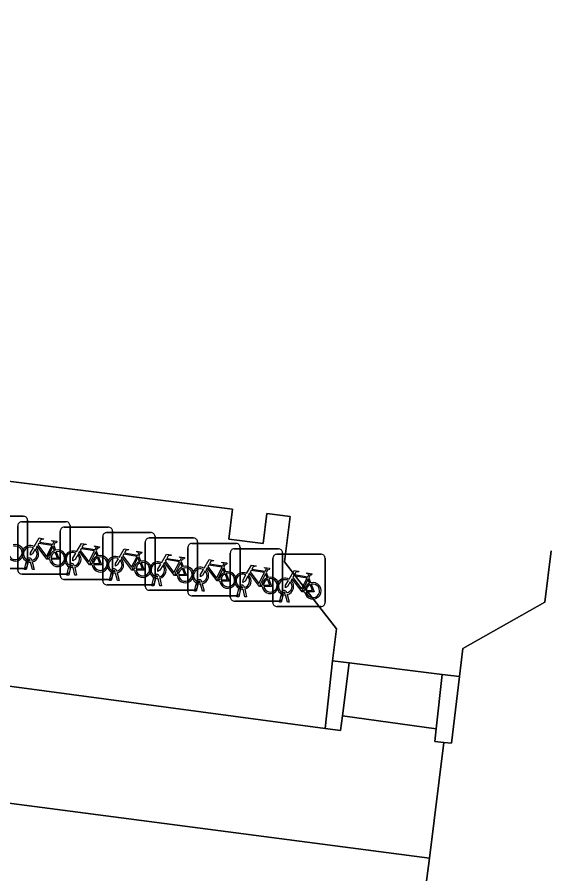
# Model space of a CAD drawing. Extents: x 161692 to 162379, y 380760 to 381678.
# Drawn here: x 162093.89 to 162104.06, y 381270.12 to 381286.5 of the extents above; entities that cross this region are included whole.
import ezdxf

# ---------------------------------------------------------------- set-up
doc = ezdxf.new("R2010")
doc.units = 0
for name, color, linetype in [('IMGEO_Erf', 7, 'Continuous'), ('IMGEO_Fietsenrek', 7, 'Continuous'), ('IMGEO_Groenvoorziening', 7, 'Continuous'), ('IMGEO_Pand', 7, 'Continuous'), ('IMGEO_Parkeervlak_open', 7, 'Continuous'), ('IMGEO_Voetpad_open', 7, 'Continuous')]:
    doc.layers.add(name, color=color, linetype=linetype)

msp = doc.modelspace()

# ---------------------------------------------------------------- linework, layer by layer
at = {"layer": 'IMGEO_Erf'}
for points in [[(162083.104, 381276.531), (162082.934, 381275.15), (162099.781, 381272.896), (162099.923, 381274.191), (162099.999, 381274.802), (162099.278, 381275.728), (162099.001, 381276.083), (162099.109, 381276.951), (162098.663, 381277.007), (162098.592, 381276.433), (162097.937, 381276.514), (162098.009, 381277.091), (162092.074, 381277.829), (162092.011, 381277.324), (162091.414, 381277.398), (162091.479, 381277.926), (162085.598, 381278.658), (162085.453, 381277.49), (162085.3, 381276.258)], [(162100.073, 381272.858), (162100.109, 381273.137), (162100.239, 381274.152), (162099.923, 381274.191), (162099.781, 381272.896)], [(162101.904, 381272.89), (162102.021, 381273.93), (162100.239, 381274.152), (162100.109, 381273.137)], [(162101.877, 381272.649), (162102.048, 381272.629), (162102.196, 381272.612), (162102.348, 381273.889), (162102.021, 381273.93), (162101.904, 381272.89)]]:
    msp.add_lwpolyline(points, close=True, dxfattribs=at)
at = {"layer": 'IMGEO_Fietsenrek'}
for p, q in [((162093.16, 381276.954), (162094.001, 381276.954)), ((162094.001, 381276.954), (162093.16, 381276.954)), ((162093.974, 381276.85), (162094.815, 381276.85)), ((162094.815, 381276.85), (162093.974, 381276.85)), ((162094.085, 381276.879), (162094.085, 381276.038)), ((162094.085, 381276.038), (162094.085, 381276.879)), ((162093.899, 381275.925), (162093.899, 381276.766)), ((162093.899, 381276.766), (162093.899, 381275.925)), ((162094.712, 381275.821), (162094.712, 381276.662)), ((162094.712, 381276.662), (162094.712, 381275.821)), ((162094.787, 381276.746), (162095.628, 381276.746)), ((162095.628, 381276.746), (162094.787, 381276.746)), ((162094.899, 381276.775), (162094.899, 381275.934)), ((162094.899, 381275.934), (162094.899, 381276.775)), ((162095.712, 381276.671), (162095.712, 381275.83)), ((162095.712, 381275.83), (162095.712, 381276.671)), ((162095.525, 381275.718), (162095.525, 381276.559)), ((162095.525, 381276.559), (162095.525, 381275.718)), ((162095.6, 381276.643), (162096.441, 381276.643)), ((162096.441, 381276.643), (162095.6, 381276.643)), ((162096.413, 381276.539), (162097.254, 381276.539)), ((162097.254, 381276.539), (162096.413, 381276.539)), ((162096.525, 381276.568), (162096.525, 381275.727)), ((162096.525, 381275.727), (162096.525, 381276.568)), ((162094.586, 381276.399), (162094.622, 381276.304)), ((162096.338, 381275.614), (162096.338, 381276.455)), ((162096.338, 381276.455), (162096.338, 381275.614)), ((162097.152, 381275.51), (162097.152, 381276.351)), ((162097.152, 381276.351), (162097.152, 381275.51)), ((162097.227, 381276.435), (162098.068, 381276.435)), ((162098.068, 381276.435), (162097.227, 381276.435)), ((162097.338, 381276.464), (162097.338, 381275.623)), ((162097.338, 381275.623), (162097.338, 381276.464)), ((162098.04, 381276.332), (162098.881, 381276.332)), ((162098.881, 381276.332), (162098.04, 381276.332)), ((162098.152, 381276.36), (162098.152, 381275.519)), ((162098.152, 381275.519), (162098.152, 381276.36)), ((162095.399, 381276.295), (162095.435, 381276.2)), ((162096.212, 381276.192), (162096.248, 381276.097)), ((162097.965, 381275.407), (162097.965, 381276.248)), ((162097.965, 381276.248), (162097.965, 381275.407)), ((162098.853, 381276.228), (162099.694, 381276.228)), ((162099.694, 381276.228), (162098.853, 381276.228)), ((162098.965, 381276.257), (162098.965, 381275.416)), ((162098.965, 381275.416), (162098.965, 381276.257)), ((162094.026, 381275.934), (162094.065, 381276.094)), ((162094.095, 381276.082), (162094.06, 381275.934)), ((162094.137, 381276.106), (162094.136, 381276.11)), ((162094.178, 381275.934), (162094.144, 381276.076)), ((162094.168, 381276.117), (162094.169, 381276.11)), ((162094.176, 381276.08), (162094.211, 381275.934)), ((162094.95, 381276.002), (162094.949, 381276.006)), ((162094.981, 381276.013), (162094.982, 381276.006)), ((162097.025, 381276.088), (162097.061, 381275.993)), ((162098.778, 381275.303), (162098.778, 381276.144)), ((162098.778, 381276.144), (162098.778, 381275.303)), ((162099.778, 381276.153), (162099.778, 381275.312)), ((162099.778, 381275.312), (162099.778, 381276.153)), ((162094.01, 381275.954), (162093.169, 381275.954)), ((162093.169, 381275.954), (162094.01, 381275.954)), ((162094.824, 381275.85), (162093.983, 381275.85)), ((162093.983, 381275.85), (162094.824, 381275.85)), ((162094.06, 381275.934), (162094.026, 381275.934)), ((162094.211, 381275.934), (162094.178, 381275.934)), ((162094.839, 381275.83), (162094.878, 381275.99)), ((162094.908, 381275.978), (162094.873, 381275.83)), ((162094.991, 381275.83), (162094.957, 381275.972)), ((162094.989, 381275.976), (162095.024, 381275.83)), ((162095.652, 381275.727), (162095.691, 381275.887)), ((162095.721, 381275.875), (162095.686, 381275.727)), ((162095.763, 381275.899), (162095.762, 381275.903)), ((162095.804, 381275.727), (162095.77, 381275.869)), ((162095.794, 381275.91), (162095.795, 381275.903)), ((162095.802, 381275.873), (162095.837, 381275.727)), ((162097.839, 381275.984), (162097.875, 381275.889)), ((162098.652, 381275.881), (162098.688, 381275.786)), ((162095.637, 381275.746), (162094.796, 381275.746)), ((162094.796, 381275.746), (162095.637, 381275.746)), ((162094.873, 381275.83), (162094.839, 381275.83)), ((162095.024, 381275.83), (162094.991, 381275.83)), ((162095.686, 381275.727), (162095.652, 381275.727)), ((162095.837, 381275.727), (162095.804, 381275.727)), ((162096.465, 381275.623), (162096.504, 381275.783)), ((162096.534, 381275.771), (162096.499, 381275.623)), ((162096.576, 381275.795), (162096.575, 381275.799)), ((162096.617, 381275.623), (162096.583, 381275.765)), ((162096.607, 381275.806), (162096.608, 381275.799)), ((162096.615, 381275.769), (162096.65, 381275.623)), ((162097.279, 381275.519), (162097.318, 381275.679)), ((162097.39, 381275.691), (162097.389, 381275.695)), ((162097.421, 381275.702), (162097.422, 381275.695)), ((162099.465, 381275.777), (162099.501, 381275.682)), ((162096.45, 381275.643), (162095.609, 381275.643)), ((162095.609, 381275.643), (162096.45, 381275.643)), ((162097.263, 381275.539), (162096.422, 381275.539)), ((162096.422, 381275.539), (162097.263, 381275.539)), ((162096.499, 381275.623), (162096.465, 381275.623)), ((162096.65, 381275.623), (162096.617, 381275.623)), ((162097.313, 381275.519), (162097.279, 381275.519)), ((162097.348, 381275.667), (162097.313, 381275.519)), ((162097.431, 381275.519), (162097.397, 381275.661)), ((162097.429, 381275.665), (162097.464, 381275.519)), ((162097.464, 381275.519), (162097.431, 381275.519)), ((162098.092, 381275.416), (162098.131, 381275.576)), ((162098.161, 381275.564), (162098.126, 381275.416)), ((162098.203, 381275.588), (162098.202, 381275.592)), ((162098.244, 381275.416), (162098.21, 381275.558)), ((162098.234, 381275.599), (162098.235, 381275.592)), ((162098.242, 381275.562), (162098.277, 381275.416)), ((162098.077, 381275.435), (162097.236, 381275.435)), ((162097.236, 381275.435), (162098.077, 381275.435)), ((162098.126, 381275.416), (162098.092, 381275.416)), ((162098.277, 381275.416), (162098.244, 381275.416)), ((162098.905, 381275.312), (162098.944, 381275.472)), ((162098.974, 381275.46), (162098.939, 381275.312)), ((162099.016, 381275.484), (162099.015, 381275.488)), ((162099.057, 381275.312), (162099.023, 381275.454)), ((162099.047, 381275.495), (162099.048, 381275.488)), ((162099.055, 381275.458), (162099.09, 381275.312)), ((162098.89, 381275.332), (162098.049, 381275.332)), ((162098.049, 381275.332), (162098.89, 381275.332)), ((162099.703, 381275.228), (162098.862, 381275.228)), ((162098.862, 381275.228), (162099.703, 381275.228)), ((162098.939, 381275.312), (162098.905, 381275.312)), ((162099.09, 381275.312), (162099.057, 381275.312))]:
    msp.add_line(p, q, dxfattribs=at)
for points in [[(162094.212, 381276.376), (162094.307, 381276.54), (162094.393, 381276.526), (162094.395, 381276.517), (162094.339, 381276.506), (162094.312, 381276.461), (162094.568, 381276.42)], [(162094.568, 381276.42), (162094.593, 381276.469), (162094.587, 381276.473), (162094.564, 381276.477), (162094.552, 381276.484), (162094.551, 381276.487), (162094.553, 381276.492), (162094.648, 381276.477), (162094.65, 381276.467), (162094.64, 381276.454), (162094.628, 381276.448), (162094.614, 381276.454), (162094.586, 381276.399)], [(162094.233, 381276.324), (162094.181, 381276.234), (162094.141, 381276.209), (162094.142, 381276.256), (162094.197, 381276.35)], [(162094.508, 381276.132), (162094.458, 381276.132), (162094.267, 381276.383), (162094.248, 381276.351)], [(162094.555, 381276.395), (162094.298, 381276.436), (162094.281, 381276.407), (162094.448, 381276.187), (162094.555, 381276.395)], [(162094.603, 381276.297), (162094.573, 381276.374), (162094.464, 381276.156), (162094.507, 381276.156)], [(162095.025, 381276.272), (162095.12, 381276.436), (162095.206, 381276.422), (162095.208, 381276.413), (162095.152, 381276.402), (162095.125, 381276.357), (162095.381, 381276.316)], [(162095.368, 381276.291), (162095.111, 381276.332), (162095.094, 381276.303), (162095.261, 381276.083), (162095.368, 381276.291)], [(162095.381, 381276.316), (162095.406, 381276.365), (162095.4, 381276.369), (162095.377, 381276.373), (162095.365, 381276.38), (162095.364, 381276.383), (162095.366, 381276.388), (162095.461, 381276.373), (162095.463, 381276.363), (162095.453, 381276.35), (162095.441, 381276.344), (162095.427, 381276.35), (162095.399, 381276.295)], [(162095.838, 381276.169), (162095.933, 381276.333), (162096.019, 381276.319), (162096.021, 381276.31), (162095.965, 381276.299), (162095.938, 381276.254), (162096.194, 381276.213)], [(162094.537, 381276.156), (162094.657, 381276.155), (162094.613, 381276.269)], [(162094.633, 381276.276), (162094.688, 381276.131), (162094.538, 381276.131)], [(162095.046, 381276.22), (162094.994, 381276.13), (162094.954, 381276.105), (162094.955, 381276.152), (162095.01, 381276.246)], [(162095.321, 381276.028), (162095.271, 381276.028), (162095.08, 381276.279), (162095.061, 381276.247)], [(162095.416, 381276.193), (162095.386, 381276.27), (162095.277, 381276.052), (162095.32, 381276.052)], [(162095.35, 381276.052), (162095.47, 381276.051), (162095.426, 381276.165)], [(162095.446, 381276.172), (162095.501, 381276.027), (162095.351, 381276.027)], [(162096.134, 381275.925), (162096.084, 381275.925), (162095.893, 381276.176), (162095.874, 381276.144)], [(162096.181, 381276.188), (162095.924, 381276.229), (162095.907, 381276.2), (162096.074, 381275.98), (162096.181, 381276.188)], [(162096.229, 381276.09), (162096.199, 381276.167), (162096.09, 381275.949), (162096.133, 381275.949)], [(162096.194, 381276.213), (162096.219, 381276.262), (162096.213, 381276.266), (162096.19, 381276.27), (162096.178, 381276.277), (162096.177, 381276.28), (162096.179, 381276.285), (162096.274, 381276.27), (162096.276, 381276.26), (162096.266, 381276.247), (162096.254, 381276.241), (162096.24, 381276.247), (162096.212, 381276.192)], [(162096.651, 381276.065), (162096.746, 381276.229), (162096.832, 381276.215), (162096.834, 381276.206), (162096.778, 381276.195), (162096.751, 381276.15), (162097.007, 381276.109)], [(162097.007, 381276.109), (162097.032, 381276.158), (162097.026, 381276.162), (162097.003, 381276.166), (162096.991, 381276.173), (162096.99, 381276.176), (162096.992, 381276.181), (162097.087, 381276.166), (162097.089, 381276.156), (162097.079, 381276.143), (162097.067, 381276.137), (162097.053, 381276.143), (162097.025, 381276.088)], [(162095.859, 381276.117), (162095.807, 381276.027), (162095.767, 381276.002), (162095.768, 381276.049), (162095.823, 381276.143)], [(162096.163, 381275.949), (162096.283, 381275.948), (162096.239, 381276.062)], [(162096.259, 381276.069), (162096.314, 381275.924), (162096.164, 381275.924)], [(162096.672, 381276.013), (162096.62, 381275.923), (162096.58, 381275.898), (162096.581, 381275.945), (162096.636, 381276.039)], [(162096.947, 381275.821), (162096.897, 381275.821), (162096.706, 381276.072), (162096.687, 381276.04)], [(162096.994, 381276.084), (162096.737, 381276.125), (162096.72, 381276.096), (162096.887, 381275.876), (162096.994, 381276.084)], [(162097.042, 381275.986), (162097.012, 381276.063), (162096.903, 381275.845), (162096.946, 381275.845)], [(162097.465, 381275.961), (162097.56, 381276.125), (162097.646, 381276.111), (162097.648, 381276.102), (162097.592, 381276.091), (162097.565, 381276.046), (162097.821, 381276.005)], [(162097.808, 381275.98), (162097.551, 381276.021), (162097.534, 381275.992), (162097.701, 381275.772), (162097.808, 381275.98)], [(162097.821, 381276.005), (162097.846, 381276.054), (162097.84, 381276.058), (162097.817, 381276.062), (162097.805, 381276.069), (162097.804, 381276.072), (162097.806, 381276.077), (162097.901, 381276.062), (162097.903, 381276.052), (162097.893, 381276.039), (162097.881, 381276.033), (162097.867, 381276.039), (162097.839, 381275.984)], [(162098.278, 381275.858), (162098.373, 381276.022), (162098.459, 381276.008), (162098.461, 381275.999), (162098.405, 381275.988), (162098.378, 381275.943), (162098.634, 381275.902)], [(162096.976, 381275.845), (162097.096, 381275.844), (162097.052, 381275.958)], [(162097.072, 381275.965), (162097.127, 381275.82), (162096.977, 381275.82)], [(162097.486, 381275.909), (162097.434, 381275.819), (162097.394, 381275.794), (162097.395, 381275.841), (162097.45, 381275.935)], [(162097.761, 381275.717), (162097.711, 381275.717), (162097.52, 381275.968), (162097.501, 381275.936)], [(162097.856, 381275.882), (162097.826, 381275.959), (162097.717, 381275.741), (162097.76, 381275.741)], [(162097.79, 381275.741), (162097.91, 381275.74), (162097.866, 381275.854)], [(162097.886, 381275.861), (162097.941, 381275.716), (162097.791, 381275.716)], [(162098.574, 381275.614), (162098.524, 381275.614), (162098.333, 381275.865), (162098.314, 381275.833)], [(162098.621, 381275.877), (162098.364, 381275.918), (162098.347, 381275.889), (162098.514, 381275.669), (162098.621, 381275.877)], [(162098.669, 381275.779), (162098.639, 381275.856), (162098.53, 381275.638), (162098.573, 381275.638)], [(162098.634, 381275.902), (162098.659, 381275.951), (162098.653, 381275.955), (162098.63, 381275.959), (162098.618, 381275.966), (162098.617, 381275.969), (162098.619, 381275.974), (162098.714, 381275.959), (162098.716, 381275.949), (162098.706, 381275.936), (162098.694, 381275.93), (162098.68, 381275.936), (162098.652, 381275.881)], [(162099.091, 381275.754), (162099.186, 381275.918), (162099.272, 381275.904), (162099.274, 381275.895), (162099.218, 381275.884), (162099.191, 381275.839), (162099.447, 381275.798)], [(162099.447, 381275.798), (162099.472, 381275.847), (162099.466, 381275.851), (162099.443, 381275.855), (162099.431, 381275.862), (162099.43, 381275.865), (162099.432, 381275.87), (162099.527, 381275.855), (162099.529, 381275.845), (162099.519, 381275.832), (162099.507, 381275.826), (162099.493, 381275.832), (162099.465, 381275.777)], [(162098.299, 381275.806), (162098.247, 381275.716), (162098.207, 381275.691), (162098.208, 381275.738), (162098.263, 381275.832)], [(162098.603, 381275.638), (162098.723, 381275.637), (162098.679, 381275.751)], [(162098.699, 381275.758), (162098.754, 381275.613), (162098.604, 381275.613)], [(162099.112, 381275.702), (162099.06, 381275.612), (162099.02, 381275.587), (162099.021, 381275.634), (162099.076, 381275.728)], [(162099.387, 381275.51), (162099.337, 381275.51), (162099.146, 381275.761), (162099.127, 381275.729)], [(162099.434, 381275.773), (162099.177, 381275.814), (162099.16, 381275.785), (162099.327, 381275.565), (162099.434, 381275.773)], [(162099.482, 381275.675), (162099.452, 381275.752), (162099.343, 381275.534), (162099.386, 381275.534)], [(162099.416, 381275.534), (162099.536, 381275.533), (162099.492, 381275.647)], [(162099.512, 381275.654), (162099.567, 381275.509), (162099.417, 381275.509)]]:
    msp.add_lwpolyline(points, dxfattribs=at)
for centre, radius, start, end in [((162093.977, 381276.772), 0.0779, 92.4484, 184.2845), ((162093.977, 381276.772), 0.0779, 92.4484, 184.2845), ((162094.007, 381276.876), 0.0779, 2.4484, 94.2845), ((162094.007, 381276.876), 0.0779, 2.4484, 94.2845), ((162094.821, 381276.772), 0.0779, 2.4484, 94.2845), ((162094.821, 381276.772), 0.0779, 2.4484, 94.2845), ((162094.79, 381276.668), 0.0779, 92.4484, 184.2845), ((162094.79, 381276.668), 0.0779, 92.4484, 184.2845), ((162095.634, 381276.668), 0.0779, 2.4484, 94.2845), ((162095.634, 381276.668), 0.0779, 2.4484, 94.2845), ((162095.603, 381276.565), 0.0779, 92.4484, 184.2845), ((162095.603, 381276.565), 0.0779, 92.4484, 184.2845), ((162096.416, 381276.461), 0.0779, 92.4484, 184.2845), ((162096.416, 381276.461), 0.0779, 92.4484, 184.2845), ((162096.447, 381276.565), 0.0779, 2.4484, 94.2845), ((162096.447, 381276.565), 0.0779, 2.4484, 94.2845), ((162097.26, 381276.461), 0.0779, 2.4484, 94.2845), ((162097.26, 381276.461), 0.0779, 2.4484, 94.2845), ((162093.852, 381276.255), 0.159, 187.0065, 105.7708), ((162093.852, 381276.255), 0.129, 188.6715, 104.5883), ((162094.139, 381276.235), 0.159, 62.6766, 242.1369), ((162094.139, 381276.235), 0.129, 63.3192, 238.903), ((162094.139, 381276.235), 0.159, 283.5766, 46.6042), ((162097.23, 381276.357), 0.0779, 92.4484, 184.2845), ((162097.23, 381276.357), 0.0779, 92.4484, 184.2845), ((162098.043, 381276.254), 0.0779, 92.4484, 184.2845), ((162098.043, 381276.254), 0.0779, 92.4484, 184.2845), ((162098.074, 381276.357), 0.0779, 2.4484, 94.2845), ((162098.074, 381276.357), 0.0779, 2.4484, 94.2845), ((162098.887, 381276.254), 0.0779, 2.4484, 94.2845), ((162098.887, 381276.254), 0.0779, 2.4484, 94.2845), ((162094.139, 381276.235), 0.129, 283.6043, 43.4302), ((162094.666, 381276.151), 0.159, 113.3408, 178.3217), ((162094.666, 381276.151), 0.159, 187.0065, 105.7708), ((162094.666, 381276.151), 0.129, 113.923, 177.9556), ((162094.666, 381276.151), 0.129, 188.6715, 104.5883), ((162094.952, 381276.131), 0.159, 62.6766, 242.1369), ((162094.952, 381276.131), 0.129, 63.3192, 238.903), ((162094.952, 381276.131), 0.129, 283.6043, 43.4302), ((162094.952, 381276.131), 0.159, 283.5766, 46.6042), ((162095.479, 381276.047), 0.159, 113.3408, 178.3217), ((162095.479, 381276.047), 0.159, 187.0065, 105.7708), ((162095.479, 381276.047), 0.129, 113.923, 177.9556), ((162095.479, 381276.047), 0.129, 188.6715, 104.5883), ((162095.765, 381276.028), 0.159, 62.6766, 242.1369), ((162098.856, 381276.15), 0.0779, 92.4484, 184.2845), ((162098.856, 381276.15), 0.0779, 92.4484, 184.2845), ((162099.7, 381276.15), 0.0779, 2.4484, 94.2845), ((162099.7, 381276.15), 0.0779, 2.4484, 94.2845), ((162094.007, 381276.032), 0.0779, 272.4484, 4.2845), ((162094.007, 381276.032), 0.0779, 272.4484, 4.2845), ((162094.119, 381276.106), 0.0499, 12.8025, 158.6934), ((162094.139, 381276.235), 0.159, 253.9967, 271.7867), ((162094.119, 381276.106), 0.0174, 12.8025, 163.4502), ((162094.139, 381276.235), 0.129, 253.415, 269.0204), ((162094.932, 381276.002), 0.0499, 12.8025, 158.6934), ((162094.932, 381276.002), 0.0174, 12.8025, 163.4502), ((162094.952, 381276.131), 0.129, 253.415, 269.0204), ((162095.765, 381276.028), 0.129, 63.3192, 238.903), ((162095.765, 381276.028), 0.129, 283.6043, 43.4302), ((162095.765, 381276.028), 0.159, 283.5766, 46.6042), ((162096.292, 381275.944), 0.159, 113.3408, 178.3217), ((162096.292, 381275.944), 0.159, 187.0065, 105.7708), ((162096.292, 381275.944), 0.129, 113.923, 177.9556), ((162096.292, 381275.944), 0.129, 188.6715, 104.5883), ((162096.578, 381275.924), 0.159, 62.6766, 242.1369), ((162096.578, 381275.924), 0.129, 63.3192, 238.903), ((162096.578, 381275.924), 0.129, 283.6043, 43.4302), ((162096.578, 381275.924), 0.159, 283.5766, 46.6042), ((162093.977, 381275.928), 0.0779, 182.4484, 274.2845), ((162093.977, 381275.928), 0.0779, 182.4484, 274.2845), ((162094.821, 381275.928), 0.0779, 272.4484, 4.2845), ((162094.821, 381275.928), 0.0779, 272.4484, 4.2845), ((162094.952, 381276.131), 0.159, 253.9967, 271.7867), ((162095.745, 381275.899), 0.0499, 12.8025, 158.6934), ((162095.765, 381276.028), 0.159, 253.9967, 271.7867), ((162095.745, 381275.899), 0.0174, 12.8025, 163.4502), ((162095.765, 381276.028), 0.129, 253.415, 269.0204), ((162096.558, 381275.795), 0.0499, 12.8025, 158.6934), ((162097.105, 381275.84), 0.159, 113.3408, 178.3217), ((162097.105, 381275.84), 0.159, 187.0065, 105.7708), ((162097.105, 381275.84), 0.129, 113.923, 177.9556), ((162097.105, 381275.84), 0.129, 188.6715, 104.5883), ((162097.392, 381275.82), 0.159, 62.6766, 242.1369), ((162097.392, 381275.82), 0.129, 63.3192, 238.903), ((162097.392, 381275.82), 0.129, 283.6043, 43.4302), ((162097.392, 381275.82), 0.159, 283.5766, 46.6042), ((162097.919, 381275.736), 0.159, 113.3408, 178.3217), ((162097.919, 381275.736), 0.159, 187.0065, 105.7708), ((162097.919, 381275.736), 0.129, 113.923, 177.9556), ((162097.919, 381275.736), 0.129, 188.6715, 104.5883), ((162098.205, 381275.717), 0.159, 62.6766, 242.1369), ((162098.205, 381275.717), 0.129, 63.3192, 238.903), ((162094.79, 381275.824), 0.0779, 182.4484, 274.2845), ((162094.79, 381275.824), 0.0779, 182.4484, 274.2845), ((162095.603, 381275.721), 0.0779, 182.4484, 274.2845), ((162095.603, 381275.721), 0.0779, 182.4484, 274.2845), ((162095.634, 381275.824), 0.0779, 272.4484, 4.2845), ((162095.634, 381275.824), 0.0779, 272.4484, 4.2845), ((162096.447, 381275.721), 0.0779, 272.4484, 4.2845), ((162096.447, 381275.721), 0.0779, 272.4484, 4.2845), ((162096.578, 381275.924), 0.159, 253.9967, 271.7867), ((162096.558, 381275.795), 0.0174, 12.8025, 163.4502), ((162096.578, 381275.924), 0.129, 253.415, 269.0204), ((162097.372, 381275.691), 0.0499, 12.8025, 158.6934), ((162097.372, 381275.691), 0.0174, 12.8025, 163.4502), ((162097.392, 381275.82), 0.129, 253.415, 269.0204), ((162098.205, 381275.717), 0.129, 283.6043, 43.4302), ((162098.205, 381275.717), 0.159, 283.5766, 46.6042), ((162098.732, 381275.633), 0.159, 113.3408, 178.3217), ((162098.732, 381275.633), 0.159, 187.0065, 105.7708), ((162098.732, 381275.633), 0.129, 113.923, 177.9556), ((162098.732, 381275.633), 0.129, 188.6715, 104.5883), ((162099.018, 381275.613), 0.159, 62.6766, 242.1369), ((162099.018, 381275.613), 0.129, 63.3192, 238.903), ((162099.018, 381275.613), 0.129, 283.6043, 43.4302), ((162099.018, 381275.613), 0.159, 283.5766, 46.6042), ((162099.545, 381275.529), 0.159, 113.3408, 178.3217), ((162099.545, 381275.529), 0.159, 187.0065, 105.7708), ((162096.416, 381275.617), 0.0779, 182.4484, 274.2845), ((162096.416, 381275.617), 0.0779, 182.4484, 274.2845), ((162097.23, 381275.513), 0.0779, 182.4484, 274.2845), ((162097.23, 381275.513), 0.0779, 182.4484, 274.2845), ((162097.26, 381275.617), 0.0779, 272.4484, 4.2845), ((162097.26, 381275.617), 0.0779, 272.4484, 4.2845), ((162097.392, 381275.82), 0.159, 253.9967, 271.7867), ((162098.074, 381275.513), 0.0779, 272.4484, 4.2845), ((162098.074, 381275.513), 0.0779, 272.4484, 4.2845), ((162098.185, 381275.588), 0.0499, 12.8025, 158.6934), ((162098.205, 381275.717), 0.159, 253.9967, 271.7867), ((162098.185, 381275.588), 0.0174, 12.8025, 163.4502), ((162098.205, 381275.717), 0.129, 253.415, 269.0204), ((162098.998, 381275.484), 0.0499, 12.8025, 158.6934), ((162099.545, 381275.529), 0.129, 113.923, 177.9556), ((162099.545, 381275.529), 0.129, 188.6715, 104.5883), ((162098.043, 381275.41), 0.0779, 182.4484, 274.2845), ((162098.043, 381275.41), 0.0779, 182.4484, 274.2845), ((162098.887, 381275.41), 0.0779, 272.4484, 4.2845), ((162098.887, 381275.41), 0.0779, 272.4484, 4.2845), ((162099.018, 381275.613), 0.159, 253.9967, 271.7867), ((162098.998, 381275.484), 0.0174, 12.8025, 163.4502), ((162099.018, 381275.613), 0.129, 253.415, 269.0204), ((162098.856, 381275.306), 0.0779, 182.4484, 274.2845), ((162098.856, 381275.306), 0.0779, 182.4484, 274.2845), ((162099.7, 381275.306), 0.0779, 272.4484, 4.2845), ((162099.7, 381275.306), 0.0779, 272.4484, 4.2845)]:
    msp.add_arc(centre, radius, start, end, dxfattribs=at)
at = {"layer": 'IMGEO_Groenvoorziening'}
msp.add_lwpolyline([(162104.104, 381276.295), (162103.982, 381275.313), (162102.415, 381274.423), (162102.348, 381273.889), (162102.196, 381272.612), (162102.048, 381272.629), (162101.773, 381270.418), (162101.505, 381268.376), (162126.254, 381265.126)], dxfattribs=at)
at = {"layer": 'IMGEO_Pand'}
msp.add_lwpolyline([(162083.104, 381276.531), (162085.3, 381276.258), (162085.453, 381277.49), (162085.598, 381278.658), (162091.479, 381277.926), (162091.414, 381277.398), (162092.011, 381277.324), (162092.074, 381277.829), (162098.009, 381277.091), (162097.937, 381276.514), (162098.592, 381276.433), (162098.663, 381277.007), (162099.109, 381276.951), (162099.001, 381276.083), (162099.278, 381275.728), (162099.999, 381274.802), (162099.923, 381274.191), (162100.239, 381274.152), (162102.021, 381273.93), (162102.348, 381273.889), (162102.415, 381274.423), (162103.982, 381275.313), (162104.104, 381276.295)], dxfattribs=at)
at = {"layer": 'IMGEO_Parkeervlak_open'}
msp.add_lwpolyline([(162080.833, 381261.819), (162099.137, 381259.51), (162115.034, 381257.577), (162114.963, 381256.964), (162120.029, 381256.142), (162120.292, 381256.106), (162125.006, 381255.46), (162126.254, 381265.126), (162101.505, 381268.376), (162101.773, 381270.418), (162081.438, 381273.075)], dxfattribs=at)
at = {"layer": 'IMGEO_Voetpad_open'}
msp.add_lwpolyline([(162081.438, 381273.075), (162101.773, 381270.418), (162102.048, 381272.629), (162101.877, 381272.649), (162101.904, 381272.89), (162100.109, 381273.137), (162100.073, 381272.858), (162099.781, 381272.896), (162082.934, 381275.15), (162082.68, 381275.175), (162082.738, 381275.629), (162080.528, 381275.914), (162080.47, 381275.46), (162080.088, 381275.522), (162080.276, 381276.884), (162078.282, 381277.132), (162078.887, 381281.99), (162076.016, 381282.35), (162078.949, 381304.974), (162083.138, 381304.445), (162083.167, 381304.678), (162083.599, 381304.625), (162084.407, 381310.081)], dxfattribs=at)

doc.saveas('drawing.dxf')
